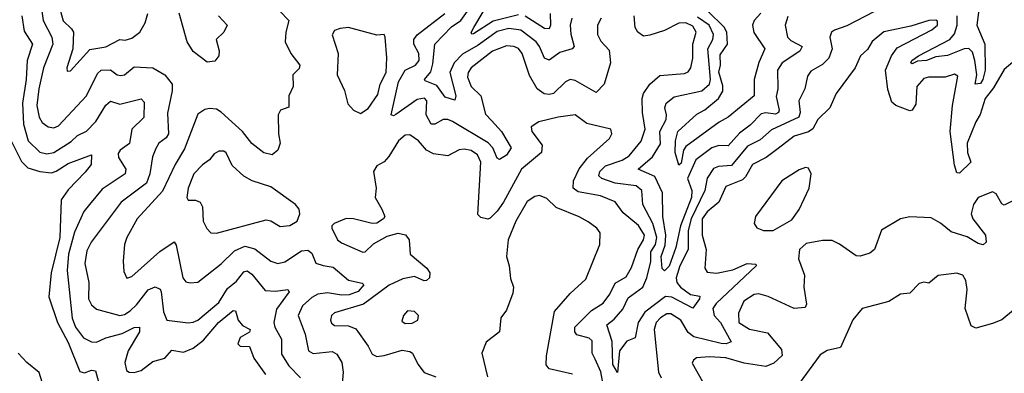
# Model space of a CAD drawing. Extents: x 1603745 to 1745082, y 385868 to 533966.
# Tile 403 of 646: x 1686670 to 1690846, y 457370 to 458868. Entities that reach past the tile are written whole.
import ezdxf

# ---------------------------------------------------------------- set-up
doc = ezdxf.new("R2010")
doc.units = 0

msp = doc.modelspace()

# ---------------------------------------------------------------- linework, layer by layer
at = {"layer": '0CON20XD'}
for points in [[(1690744.5, 458965), (1690729.4, 458845), (1690763.4, 458765), (1690763.9, 458655), (1690755, 458615.6), (1690745, 458598.2), (1690722.1, 458595), (1690729.8, 458635), (1690720.3, 458695), (1690710.3, 458730.3), (1690695, 458745.6), (1690675, 458744.8), (1690605, 458716.6), (1690555, 458710.9), (1690515, 458695.5), (1690477, 458693), (1690455, 458681.2), (1690449.4, 458685), (1690454.2, 458695), (1690481.3, 458715), (1690615, 458784.4), (1690635, 458808.1), (1690645.4, 458844.6), (1690645.8, 458885)], [(1686840.7, 458915), (1686855, 458862.9), (1686890.3, 458830.3), (1686897.5, 458815), (1686894.7, 458745), (1686870, 458665), (1686870.7, 458650.7)], [(1688421.7, 458681.7), (1688430.4, 458765), (1688501.7, 458838.3), (1688541.5, 458865), (1688583, 458925)], [(1686678.4, 458885), (1686689.1, 458819.1), (1686724.1, 458765), (1686701, 458695), (1686697.5, 458615), (1686682.2, 458515), (1686685.4, 458425.4), (1686705.2, 458355), (1686755, 458307.5), (1686785, 458299.5), (1686815, 458305.7), (1686887.6, 458352.4), (1686915, 458378), (1686953.7, 458396.3), (1686993.1, 458436.9), (1687035, 458505.5), (1687055, 458522.5), (1687095, 458510.9), (1687185, 458532.5), (1687198.5, 458518.5), (1687196.1, 458453.9), (1687146, 458404), (1687135, 458343.5), (1687096.7, 458315), (1687088.2, 458301.8), (1687088.9, 458285), (1687120, 458235), (1687117.5, 458215), (1687019.8, 458150.2), (1686965.5, 458084.5)], [(1686763.2, 458905), (1686770, 458865), (1686805.6, 458795), (1686811, 458765), (1686771.4, 458665), (1686750.5, 458575), (1686743, 458505), (1686752.5, 458455), (1686765, 458432.5), (1686790.8, 458415), (1686815, 458410.3), (1686835, 458418.4), (1686953.9, 458545), (1686999.9, 458640.1), (1687015.3, 458654.7), (1687055, 458655.4), (1687083.1, 458635), (1687098.5, 458631.5), (1687115, 458635.4), (1687155, 458669.2), (1687235, 458663.9), (1687285.3, 458635.3), (1687316.4, 458595), (1687316.7, 458566.7), (1687297.2, 458472.8), (1687301.1, 458385), (1687291.7, 458368.3), (1687259.5, 458345), (1687246.9, 458323.1), (1687233, 458287), (1687222.5, 458215), (1687208, 458175), (1687100.9, 458095), (1686972.4, 457925), (1686955, 457889.2), (1686945.7, 457835), (1686963.1, 457755), (1686962, 457685), (1686975, 457659.4), (1686995, 457641.8), (1687095, 457615.3), (1687115, 457618.9), (1687138, 457635), (1687165, 457660), (1687215, 457724), (1687245, 457735.9), (1687265, 457726.2), (1687270.4, 457715), (1687279.7, 457629.7), (1687294.3, 457595), (1687385, 457583.2), (1687405, 457586), (1687425, 457595.4), (1687515, 457670), (1687551.2, 457728.8), (1687589.9, 457760.1), (1687620.8, 457799.2), (1687635, 457804.6), (1687655, 457789.2), (1687710.9, 457720.9), (1687755, 457718.4), (1687806.7, 457725), (1687812.5, 457715), (1687758.4, 457641.6), (1687748.3, 457585), (1687751.7, 457565), (1687780.5, 457515), (1687780.3, 457450.3), (1687810.8, 457400.8), (1687860.2, 457350.2)], [(1686870.7, 458650.7), (1686885, 458651.2), (1686967.7, 458742.3), (1687035, 458753.8), (1687095, 458784.2), (1687117.8, 458782.2), (1687145, 458790.4), (1687180, 458815), (1687201.5, 458855), (1687213.9, 458895)], [(1687772.5, 458905), (1687810.9, 458865), (1687798.4, 458815), (1687796.5, 458775), (1687820, 458725), (1687857.5, 458675), (1687855, 458662), (1687828.9, 458635), (1687829.4, 458585), (1687812, 458545), (1687811.9, 458498.1), (1687775.7, 458484.3), (1687765.8, 458465), (1687766.9, 458385), (1687774.2, 458345), (1687764.2, 458315.8), (1687740, 458295), (1687705, 458304.4), (1687655, 458343.8), (1687614.6, 458395), (1687525, 458476.7), (1687505, 458488.9), (1687475, 458492.5), (1687455, 458487.8), (1687425, 458467.5), (1687368.5, 458321.5), (1687328.8, 458255), (1687275, 458141.1), (1687168.6, 458025), (1687124.8, 457945.2), (1687114.1, 457915), (1687108.9, 457845), (1687111.2, 457801.2), (1687125, 457772.9), (1687145, 457779.5), (1687263.9, 457886.1), (1687325, 457927.1), (1687333.2, 457913.2), (1687361.5, 457775), (1687375, 457757.8), (1687393.1, 457753.1), (1687425, 457756.7), (1687525, 457834.1), (1687581.5, 457888.5), (1687625, 457908.9), (1687666.6, 457896.6), (1687735.2, 457845.2), (1687765, 457835.3), (1687795, 457842.7), (1687865, 457888.4), (1687892.3, 457892.3), (1687908.6, 457878.6), (1687926.1, 457836.1), (1687956.9, 457826.9), (1687999.6, 457819.6), (1688065, 457764), (1688121.7, 457751.7), (1688129.4, 457745), (1688105, 457717.1), (1688067.4, 457702.6), (1688035, 457701.4), (1687975, 457711.3), (1687935, 457704.8), (1687908.8, 457691.2), (1687869.2, 457655), (1687850.9, 457615), (1687881.2, 457535), (1687895, 457464.4), (1687915, 457454.1), (1687995, 457462.2), (1688015, 457451.2), (1688035.8, 457415), (1688041.9, 457375), (1688037.1, 457325)], [(1687512.9, 458885), (1687549.5, 458845), (1687535, 458815.5), (1687503.3, 458785), (1687515.9, 458735.9), (1687514, 458715), (1687497.2, 458692.8), (1687465, 458688.7), (1687405, 458734), (1687380, 458775), (1687345.9, 458895.9)], [(1689136.2, 458875), (1689120.3, 458845), (1689120.8, 458805), (1689135, 458777.1), (1689169.4, 458739.4), (1689175.9, 458685), (1689148.2, 458595), (1689115, 458560.5), (1689025, 458610.5), (1689005, 458615.5), (1688985, 458605.6), (1688933.8, 458556.2), (1688915, 458551.1), (1688894.5, 458554.5), (1688864.8, 458574.8), (1688831.7, 458631.7), (1688800.9, 458725), (1688785, 458746.9), (1688765, 458755.3), (1688735, 458757.3), (1688675, 458735.6), (1688584.1, 458665), (1688571.6, 458645), (1688568.8, 458625), (1688585.3, 458585), (1688625.3, 458545), (1688645, 458468.1), (1688671.5, 458441.5), (1688713.2, 458395), (1688754.6, 458325), (1688735, 458293.6), (1688705, 458275.6), (1688695, 458281.4), (1688676.5, 458325), (1688657.2, 458347.2), (1688505, 458436.3), (1688485, 458444.8), (1688465.2, 458444.8), (1688430, 458425), (1688415, 458426.2), (1688394.2, 458465), (1688396.5, 458525), (1688386.4, 458536.4), (1688355, 458530.2), (1688265, 458466.2), (1688255, 458460.9), (1688245.7, 458465.7), (1688276.3, 458605), (1688304.7, 458655), (1688348.9, 458675), (1688363.5, 458695), (1688362.8, 458725), (1688341.1, 458765), (1688341.7, 458785), (1688356.3, 458803.7), (1688473.3, 458895)], [(1689011.9, 458875), (1689004.7, 458845), (1689007.5, 458807.5), (1689021.8, 458755), (1689012.9, 458745), (1688960.9, 458729.1), (1688915, 458697.2), (1688895, 458705.5), (1688874.8, 458755), (1688860, 458775), (1688795, 458823.8), (1688745, 458830.6), (1688695, 458817.8), (1688615, 458760.6), (1688548.1, 458721.9), (1688512.2, 458685), (1688494.2, 458645), (1688519.7, 458545), (1688515, 458526.9), (1688475, 458540.6), (1688439.7, 458589.7), (1688389.3, 458609.3), (1688386.5, 458615), (1688413, 458647), (1688421.7, 458681.7)], [(1688785, 458889.5), (1688677.4, 458862.6), (1688595, 458808.5), (1688587, 458807), (1688584.4, 458814.4), (1688596.6, 458835), (1688635, 458901.2)], [(1688919.8, 458895), (1688920.7, 458845), (1688915, 458829.2), (1688895, 458831.1), (1688813.2, 458883.2)], [(1690295, 458902.8), (1690177.5, 458842.5), (1690125, 458824.5), (1690112.2, 458815), (1690105.5, 458795), (1690115.3, 458745), (1690101.6, 458705), (1690075, 458678.2), (1690025, 458650), (1690010.5, 458629.5), (1689999.7, 458575), (1689973.9, 458525), (1689980.2, 458475), (1689974.1, 458455), (1689858.8, 458401.2), (1689810.4, 458359.6), (1689757, 458333), (1689689.1, 458250.9), (1689633.4, 458246.6), (1689612.5, 458237.5), (1689585, 458196.7), (1689575.4, 458144.6), (1689517.1, 458025), (1689505.1, 457975), (1689505.5, 457895), (1689469.7, 457825), (1689453.5, 457775), (1689456.7, 457755), (1689471.8, 457735), (1689515, 457703.2), (1689555, 457696.5), (1689553.6, 457685), (1689525, 457646.4), (1689435, 457692.7), (1689408.1, 457695), (1689321.6, 457628.4), (1689292.8, 457585), (1689280.6, 457519.4), (1689245, 457506.3), (1689213.3, 457465), (1689205, 457373.8), (1689185, 457407.5), (1689182.3, 457505), (1689160.5, 457575), (1689191, 457599), (1689227.9, 457642.1), (1689250.3, 457689.7), (1689312.5, 457735), (1689330.2, 457775), (1689346.8, 457843.2), (1689347, 457885), (1689366.2, 457915), (1689371.6, 457945), (1689355.3, 458005.3), (1689312.9, 458085), (1689308, 458145), (1689283.7, 458163.7), (1689195, 458175.7), (1689139.5, 458195), (1689126, 458206), (1689131, 458225), (1689155, 458249.1), (1689225, 458273.3), (1689255, 458291.6), (1689305, 458353.6), (1689322.2, 458405), (1689310.6, 458475), (1689310, 458535), (1689315.9, 458555), (1689342.5, 458595), (1689385, 458631.6), (1689489.8, 458640.2), (1689505, 458647.3), (1689516.5, 458665), (1689525.2, 458704.8), (1689524.8, 458765), (1689539.4, 458815), (1689525, 458841.1), (1689495, 458854.8), (1689465, 458854.3), (1689405, 458823.1), (1689342.5, 458802.5), (1689315, 458799.1), (1689291.4, 458815), (1689280.5, 458835), (1689275.4, 458885)], [(1689927.5, 458882.5), (1689916.2, 458845), (1689926.8, 458795), (1689939.9, 458779.9), (1689988.1, 458755), (1689977.9, 458735), (1689904.1, 458685.9), (1689883.7, 458655), (1689885.7, 458575), (1689877.8, 458542.2), (1689890.6, 458485), (1689887.6, 458475), (1689875, 458468.5), (1689835, 458473.4), (1689815, 458469.8), (1689768.1, 458421.9), (1689722.7, 458387.3), (1689675, 458334), (1689635, 458335.2), (1689605, 458325.2), (1689537.6, 458275), (1689502.1, 458195), (1689520.2, 458145), (1689519.6, 458115), (1689471.9, 457995), (1689452.3, 457902.3), (1689425, 457823.6), (1689405, 457803.8), (1689395, 457814), (1689389.9, 457865), (1689406.8, 457913.2), (1689410.2, 457955), (1689398.2, 458035), (1689396.6, 458135), (1689363.8, 458203.8), (1689292.7, 458235), (1689353.1, 458286.9), (1689387.7, 458342.3), (1689384.5, 458395), (1689411.4, 458445), (1689413.7, 458465), (1689405.4, 458495), (1689412.1, 458515), (1689445, 458541.2), (1689562.9, 458567.1), (1689594.9, 458595.1), (1689599.4, 458615), (1689588.1, 458745), (1689609.4, 458785), (1689612.8, 458805), (1689593.4, 458845), (1689545, 458879.2)], [(1689813.8, 458896.2), (1689785.2, 458865), (1689777.4, 458845), (1689783.8, 458813.8), (1689830, 458745), (1689805, 458687.1), (1689785.5, 458615.5), (1689785.4, 458545), (1689674.4, 458455), (1689636.2, 458433.8), (1689495, 458331.5), (1689485.2, 458314.8), (1689475, 458260), (1689465, 458251.2), (1689450.4, 458305), (1689451.7, 458355), (1689461.4, 458395), (1689541.7, 458468.3), (1689575, 458486.9), (1689633.3, 458535), (1689652.3, 458565), (1689652.2, 458587.7), (1689634.6, 458645.4), (1689642, 458675), (1689640.8, 458719.2), (1689671.8, 458765), (1689668.6, 458815), (1689657.3, 458837.3), (1689588.3, 458905)], [(1688115, 458471.4), (1688147.5, 458492.5), (1688189.2, 458550.9), (1688198.4, 458595), (1688223.9, 458645), (1688226.8, 458706.8), (1688220, 458795), (1688215, 458806.2), (1688185, 458803.1), (1688065, 458835.8), (1688028.6, 458831.4), (1688005, 458822.5), (1687995.6, 458804.4), (1688020.5, 458725), (1688016.7, 458635), (1688047.7, 458567.7), (1688062.2, 458512.3), (1688085, 458485.6), (1688115, 458471.4)], [(1690935, 458733.8), (1690845, 458657.5), (1690800.1, 458579.9), (1690764.7, 458535), (1690743.7, 458466.3), (1690724.7, 458435), (1690688.2, 458345), (1690689.7, 458305), (1690703.8, 458265), (1690655, 458217.5), (1690645, 458220), (1690635, 458252), (1690615.9, 458395), (1690625.7, 458504.3), (1690648.8, 458628.8), (1690635, 458637.3), (1690594.5, 458624.5), (1690524.5, 458624.5), (1690505, 458618.8), (1690475, 458585.4), (1690470.2, 458509.8), (1690455, 458485.4), (1690445, 458481.9), (1690385, 458504.8), (1690369.3, 458519.3), (1690352.4, 458572.4), (1690341.6, 458655), (1690367.5, 458715), (1690391.5, 458748.5), (1690538.1, 458825), (1690561.9, 458845), (1690561.9, 458861.9), (1690555, 458866.7), (1690525.5, 458865.5), (1690449.1, 458840.9), (1690335, 458816.8), (1690285, 458775.6), (1690265, 458741.4), (1690236.5, 458715), (1690212.9, 458665), (1690133.3, 458555), (1690105.6, 458494.4), (1690055, 458445.3), (1690033.8, 458406.2), (1690015, 458392.7), (1689955, 458374.3), (1689887.2, 458322.8), (1689835.8, 458284.2), (1689777.2, 458255), (1689748.1, 458201.9), (1689735, 458189.2), (1689665, 458161.8), (1689635.2, 458094.8), (1689585, 458054.6), (1689564.7, 458024.7), (1689564.3, 457955), (1689581.8, 457895), (1689575.4, 457815.4), (1689585, 457798.9), (1689625, 457794.8), (1689695, 457808.4), (1689755, 457835.6), (1689792, 457832), (1689792.9, 457825), (1689623.2, 457665), (1689609.2, 457645), (1689615.2, 457615.2), (1689641.7, 457585), (1689687.1, 457502.9), (1689666.7, 457495), (1689645, 457496), (1689528.5, 457525), (1689505, 457542.4), (1689473.5, 457595), (1689431.9, 457621.9), (1689415, 457621.9), (1689387.6, 457605), (1689369.2, 457585), (1689360.9, 457555), (1689378.7, 457375), (1689390.5, 457350.5)], [(1689146.1, 457315), (1689135, 457375.6), (1689109.9, 457429.9), (1689097.6, 457455), (1689097.2, 457507.2), (1689085, 457518.4), (1689033.1, 457533.1), (1689024.3, 457545), (1689023.8, 457565), (1689095, 457635.8), (1689145, 457667.3), (1689173.3, 457705), (1689195, 457751.8), (1689242, 457778), (1689265, 457817.5), (1689291.1, 457895), (1689315.6, 457935), (1689319.1, 457955), (1689295, 457996.4), (1689229.4, 458049.4), (1689195, 458096.7), (1689132.5, 458122.5), (1689039.1, 458139.1), (1689016.6, 458155), (1689018.3, 458185), (1689043.2, 458236.8), (1689078.1, 458281.9), (1689171.9, 458365), (1689181.5, 458385), (1689177.5, 458405), (1689075, 458428.9), (1689025, 458465.4), (1688954.2, 458455), (1688872, 458435), (1688839.2, 458415), (1688842.2, 458395), (1688886.2, 458336.2), (1688882.7, 458305), (1688797.8, 458235), (1688722.2, 458095), (1688695, 458056.4), (1688665, 458027.1), (1688655, 458022.5), (1688625, 458030), (1688612.8, 458042.8), (1688625.5, 458265), (1688610.9, 458295), (1688585, 458314.1), (1688555, 458320), (1688533.7, 458316.3), (1688485, 458291.6), (1688425, 458300.5), (1688395.5, 458315.5), (1688361.5, 458355), (1688325, 458381.1), (1688305, 458378.7), (1688276.4, 458355), (1688235, 458288), (1688215, 458266), (1688185, 458249.2), (1688171.1, 458225), (1688181.1, 458155), (1688177.1, 458115), (1688206, 458065), (1688218, 458035), (1688213.3, 458025), (1688185, 458005.8), (1688165, 458004.5), (1688085, 458024.5), (1688055, 458025.5), (1688004, 458005), (1687993.1, 457995), (1687993.1, 457985), (1688017.8, 457935), (1688035, 457922.1), (1688125, 457883.1), (1688135.8, 457885), (1688170.9, 457919.1), (1688228.8, 457951.2), (1688275, 457963.5), (1688306.2, 457956.2), (1688322.2, 457935), (1688326, 457875), (1688396.1, 457815), (1688409.3, 457795), (1688408.2, 457775), (1688395, 457762.5), (1688385, 457761.7), (1688345, 457779.5), (1688295, 457770), (1688237.1, 457742.9), (1688127.5, 457662.5), (1688005, 457626), (1687992.9, 457615), (1687988.5, 457595), (1687992.5, 457582.5), (1688005, 457572.5), (1688065, 457571.3), (1688095, 457558.5), (1688147.7, 457485), (1688165, 457450.6), (1688185, 457440.8), (1688215, 457444.8), (1688292.3, 457467.7), (1688325, 457462.6), (1688335.3, 457455), (1688358.3, 457408.3), (1688385, 457373.2), (1688435.3, 457355.3)], [(1686623.5, 458375), (1686677.5, 458267.5), (1686705, 458241.2), (1686755, 458224.6), (1686805, 458220), (1686825, 458226), (1686875, 458258.9), (1686975, 458295.7), (1686972.7, 458255), (1686947.3, 458222.7), (1686875, 458146.8), (1686846.2, 458105), (1686839.6, 457945), (1686804.1, 457795), (1686793.9, 457693.9), (1686830, 457585), (1686875, 457500), (1686925, 457376.8), (1686945, 457371.6), (1686975, 457383.5), (1686990.9, 457380.9), (1687004, 457334)], [(1687505, 457963.5), (1687715, 458020.5), (1687735, 458015.6), (1687775, 457991.5), (1687815, 457996.2), (1687846.4, 458015), (1687857.5, 458045), (1687855.6, 458065), (1687840, 458085), (1687735, 458159.6), (1687655.8, 458185), (1687620.6, 458205), (1687570.9, 458250.9), (1687545, 458304.4), (1687535, 458311.1), (1687515, 458311.5), (1687495, 458300), (1687475.6, 458275), (1687445, 458253.1), (1687408.7, 458215), (1687384.1, 458155), (1687378.6, 458115), (1687385, 458104.2), (1687415, 458103.6), (1687435.3, 458095.2), (1687444.6, 458075), (1687448.2, 458015), (1687463.6, 457983.6), (1687480, 457965), (1687505, 457963.5)], [(1689825, 457974.4), (1689865, 457974.4), (1689945, 458020), (1689975, 458063.3), (1690018.5, 458155), (1690027.1, 458215), (1690015, 458239.2), (1690002, 458242), (1689975, 458232.5), (1689902.1, 458185), (1689790, 458035), (1689784.2, 458005), (1689795.9, 457985.9), (1689825, 457974.4)], [(1689015, 457366.2), (1688915, 457389.4), (1688903.3, 457405), (1688903.8, 457443.8), (1688937.7, 457632.3), (1689005, 457708.1), (1689071.5, 457768.5), (1689130, 457915), (1689131.5, 457965), (1689116.9, 457985), (1689081.5, 458011.5), (1689043.3, 458033.3), (1688945, 458072.4), (1688905, 458110), (1688875, 458123.3), (1688855, 458119.5), (1688821.8, 458098.2), (1688774.5, 458014.5), (1688741.5, 457935), (1688734.5, 457865), (1688745.6, 457825), (1688750.9, 457770.9), (1688764.2, 457735), (1688761.2, 457708.8), (1688735, 457636.7), (1688710, 457605), (1688704.3, 457545), (1688648, 457502), (1688629.2, 457455), (1688654.6, 457355)], [(1690885, 458102.5), (1690845, 458082), (1690835, 458087.5), (1690810.8, 458130.8), (1690795, 458138.2), (1690735, 458115.4), (1690715, 458085.6), (1690704.7, 458045), (1690711.8, 458025), (1690766.4, 457955), (1690769.4, 457925), (1690755.5, 457914.5), (1690735, 457919.6), (1690688, 457948), (1690619.7, 457969.7), (1690575, 458006.7), (1690535, 458029.2), (1690445, 458032.9), (1690405, 458024.3), (1690325, 457975.8), (1690295.7, 457895), (1690275, 457879.2), (1690235, 457865.8), (1690217.5, 457867.5), (1690147.3, 457917.3), (1690115, 457931.9), (1690075, 457933.1), (1690005, 457919.2), (1689977.8, 457895), (1689972.7, 457855), (1689998.2, 457785), (1689995.5, 457734.5), (1690007.4, 457662.6), (1690000.9, 457649.1), (1689955, 457644.7), (1689844.2, 457695), (1689805, 457705.9), (1689785, 457703.9), (1689741.5, 457675), (1689718, 457625), (1689720.4, 457585), (1689765, 457557.2), (1689840.9, 457540.9), (1689900.8, 457470.8), (1689903.3, 457445), (1689867.8, 457412.2), (1689835, 457398.5), (1689742.9, 457412.9), (1689664.3, 457435.7), (1689595, 457440), (1689540, 457435), (1689527.1, 457425), (1689522.5, 457412.5), (1689565.5, 457335)], [(1686965.5, 458084.5), (1686941.4, 458055), (1686902.3, 457967.7), (1686876.7, 457875), (1686871, 457805), (1686892.8, 457602.8), (1686906.1, 457565), (1686940.7, 457520.7), (1686975, 457502.7), (1686995, 457501.2), (1687035, 457520.2), (1687105, 457538.8), (1687155, 457563.3), (1687178, 457565), (1687177.5, 457545), (1687130.2, 457465), (1687115.3, 457415.3), (1687122.3, 457382.3), (1687134.7, 457374.7), (1687155, 457373.4), (1687185, 457381.6), (1687235, 457420.2), (1687286, 457434), (1687315, 457467.7), (1687365, 457459.2), (1687405, 457476.8), (1687449.6, 457510.4), (1687512.6, 457585), (1687575, 457636), (1687585, 457634.2), (1687596.9, 457595), (1687615, 457572.7), (1687646.7, 457555), (1687645, 457544.3), (1687605, 457521.1), (1687594.7, 457494.7), (1687605, 457484.5), (1687645, 457482.9), (1687663.4, 457433.4), (1687712.7, 457365)], [(1690885, 457637.1), (1690835, 457596.9), (1690795, 457581.4), (1690725, 457560.6), (1690705, 457571.2), (1690679.1, 457645), (1690687.8, 457725), (1690682.9, 457762.9), (1690670, 457785), (1690645, 457794.3), (1690565, 457784.2), (1690525, 457752), (1690505, 457755.5), (1690485, 457750.6), (1690445, 457710), (1690405, 457705.5), (1690355.5, 457674.5), (1690243.3, 457645), (1690203.1, 457596.9), (1690151.2, 457478.8), (1690095, 457466.2), (1690065, 457448.2), (1689975, 457326.8)], [(1688305, 457581.1), (1688335, 457582.3), (1688358.9, 457595), (1688361.8, 457615), (1688345, 457631.8), (1688315, 457634.3), (1688297.1, 457615), (1688290.3, 457590.3), (1688305, 457581.1)], [(1686785.8, 457265), (1686752.8, 457372.8), (1686700.7, 457415), (1686663.5, 457455)]]:
    msp.add_lwpolyline(points, dxfattribs=at)

doc.saveas('drawing.dxf')
